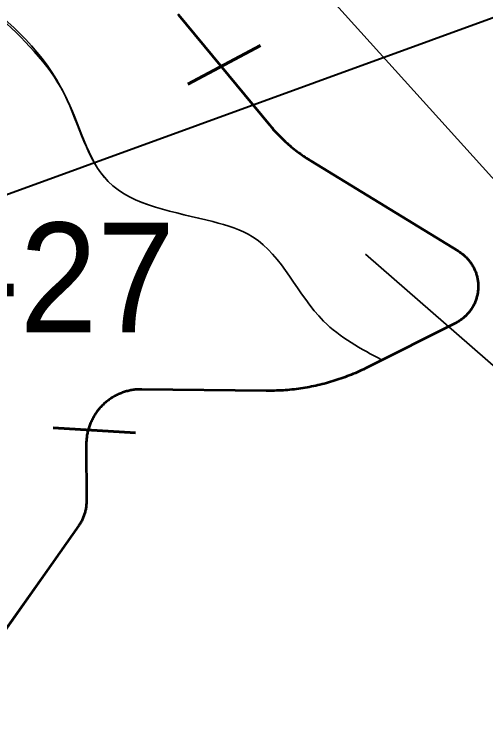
# Model space of a CAD drawing. Extents: x 553962 to 842807, y 8883888 to 9032388.
# Drawn here: x 606239 to 607955, y 8964622 to 8967254 of the extents above; entities that cross this region are included whole.
import ezdxf

# ---------------------------------------------------------------- set-up
doc = ezdxf.new("R2010")
doc.units = 0
doc.header["$LTSCALE"] = 150
for name, color, linetype, lineweight in [('12', 7, 'Continuous', 25), ('20', 7, 'Continuous', 35), ('40', 7, 'Continuous', 60), ('60', 7, 'Continuous', 53), ('9', 7, 'Continuous', 90)]:
    doc.layers.add(name, color=color, linetype=linetype, lineweight=lineweight)

msp = doc.modelspace()

# ---------------------------------------------------------------- linework, layer by layer
at = {"layer": '12', "lineweight": 40}
msp.add_lwpolyline([(593118.3, 8961975.5), (594700.8, 8962547.5), (600985.5, 8964722.4), (602091.6, 8965119.9), (602697.1, 8965318.9), (609861, 8967928.7)], dxfattribs=at)
at = {"layer": '20'}
for p, q in [((607577.4, 8965994.3), (607580.1, 8965995.7)), ((607578.4, 8965994.8), (607577.4, 8965994.3)), ((607578.4, 8965994.8), (607577.4, 8965994.3))]:
    msp.add_line(p, q, dxfattribs=at)
for points in [[(607187.4, 8966829.2), (607182.8, 8966834.3), (607178.2, 8966839.6), (607173.7, 8966844.8), (607169.3, 8966850.1), (607169.3, 8966850.1), (606836.8, 8967252.7), (606836.8, 8967252.7), (606835.3, 8967254.6)], [(607898, 8966173.2), (607900, 8966176), (607902, 8966178.8), (607903.9, 8966181.7), (607905.8, 8966184.6), (607907.5, 8966187.6), (607909.2, 8966190.6), (607910.9, 8966193.7), (607912.5, 8966196.8), (607913.9, 8966199.9), (607915.4, 8966203), (607916.7, 8966206.2), (607918, 8966209.5), (607919.2, 8966212.7), (607920.3, 8966216), (607921.3, 8966219.3), (607922.3, 8966222.6), (607923.2, 8966226), (607924, 8966229.3), (607924.8, 8966232.7), (607925.4, 8966236.1), (607926, 8966239.5), (607926.5, 8966242.9), (607926.9, 8966246.4), (607927.3, 8966249.8), (607927.6, 8966253.3), (607927.7, 8966256.7), (607927.8, 8966260.2), (607927.9, 8966263.7), (607927.8, 8966267.1), (607927.7, 8966270.6), (607927.5, 8966274.1), (607927.2, 8966277.5), (607926.8, 8966280.9), (607926.3, 8966284.4), (607925.8, 8966287.8), (607925.2, 8966291.2), (607924.5, 8966294.6), (607923.7, 8966298), (607922.9, 8966301.3), (607921.9, 8966304.7), (607920.9, 8966308), (607919.9, 8966311.3), (607918.7, 8966314.6), (607917.5, 8966317.8), (607916.2, 8966321), (607914.8, 8966324.2), (607913.3, 8966327.3), (607911.8, 8966330.4), (607910.2, 8966333.5), (607908.6, 8966336.6), (607906.8, 8966339.6), (607905, 8966342.5), (607903.2, 8966345.4), (607901.2, 8966348.3), (607899.2, 8966351.1), (607897.2, 8966353.9), (607895, 8966356.6), (607892.8, 8966359.3), (607890.6, 8966361.9), (607888.3, 8966364.5), (607885.9, 8966367), (607883.5, 8966369.5), (607881, 8966371.9), (607878.4, 8966374.3), (607875.8, 8966376.6), (607873.2, 8966378.8), (607870.5, 8966381), (607867.7, 8966383.1), (607864.9, 8966385.1), (607862.1, 8966387.1), (607859.2, 8966389), (607856.3, 8966390.8), (607856.3, 8966390.8), (607318.3, 8966720.7), (607318.3, 8966720.7), (607314.7, 8966723), (607308.8, 8966726.7), (607303, 8966730.4), (607297.2, 8966734.2), (607291.5, 8966738.1), (607285.8, 8966742.1), (607280.2, 8966746.1), (607274.6, 8966750.2), (607269, 8966754.4), (607263.5, 8966758.6), (607258.1, 8966762.9), (607252.7, 8966767.2), (607247.3, 8966771.7), (607242.1, 8966776.1), (607236.8, 8966780.7), (607231.6, 8966785.2), (607226.5, 8966789.9), (607221.4, 8966794.6), (607216.4, 8966799.4), (607211.4, 8966804.2), (607206.5, 8966809.1), (607201.7, 8966814), (607196.8, 8966819), (607192.1, 8966824.1), (607187.4, 8966829.2)], [(607580.1, 8965995.7), (607845.2, 8966129), (607845.4, 8966129), (607848.5, 8966130.6), (607851.5, 8966132.3), (607854.5, 8966134), (607857.5, 8966135.8), (607860.4, 8966137.7), (607863.2, 8966139.7), (607866.1, 8966141.7), (607868.8, 8966143.7), (607871.6, 8966145.8), (607874.2, 8966148.1), (607876.9, 8966150.3), (607879.5, 8966152.6), (607882, 8966155), (607884.4, 8966157.4), (607886.8, 8966159.9), (607889.2, 8966162.5), (607891.5, 8966165.1), (607893.7, 8966167.7), (607895.9, 8966170.4), (607898, 8966173.2)], [(606592.8, 8965856.2), (606596.2, 8965858.3), (606599.6, 8965860.4), (606603.1, 8965862.3), (606606.6, 8965864.3), (606610.2, 8965866.1), (606613.8, 8965867.9), (606617.4, 8965869.6), (606621, 8965871.2), (606624.7, 8965872.7), (606628.4, 8965874.2), (606632.2, 8965875.6), (606636, 8965877), (606639.8, 8965878.2), (606643.6, 8965879.4), (606647.4, 8965880.5), (606651.3, 8965881.5), (606655.2, 8965882.4), (606659.1, 8965883.3), (606663, 8965884.1), (606666.9, 8965884.8), (606670.9, 8965885.4), (606674.8, 8965886), (606678.8, 8965886.5), (606682.8, 8965886.8), (606686.8, 8965887.2), (606690.8, 8965887.4), (606694.8, 8965887.6), (606698.8, 8965887.6), (606702.8, 8965887.6), (607155.3, 8965882.3), (607161.3, 8965882.2), (607169.3, 8965882.2), (607177.3, 8965882.3), (607185.3, 8965882.5), (607193.3, 8965882.8), (607201.3, 8965883.1), (607209.3, 8965883.5), (607217.3, 8965884), (607225.3, 8965884.5), (607233.2, 8965885.2), (607241.2, 8965885.9), (607249.2, 8965886.7), (607257.1, 8965887.6), (607265.1, 8965888.6), (607273, 8965889.6), (607280.9, 8965890.7), (607288.8, 8965891.9), (607296.7, 8965893.2), (607304.6, 8965894.6), (607312.5, 8965896), (607320.3, 8965897.5), (607328.2, 8965899.1), (607336, 8965900.8), (607343.8, 8965902.6), (607351.6, 8965904.4), (607359.4, 8965906.3), (607367.1, 8965908.3), (607374.8, 8965910.3), (607382.5, 8965912.5), (607390.2, 8965914.7), (607397.9, 8965917), (607405.5, 8965919.4), (607413.2, 8965921.8), (607420.7, 8965924.3), (607428.3, 8965926.9), (607435.8, 8965929.6), (607443.4, 8965932.3), (607450.8, 8965935.2), (607458.3, 8965938.1), (607465.7, 8965941), (607473.1, 8965944.1), (607480.5, 8965947.2), (607487.8, 8965950.4), (607495.1, 8965953.7), (607502.4, 8965957), (607509.6, 8965960.4), (607516.8, 8965963.9), (607524, 8965967.5), (607578.4, 8965994.8)], [(606592.8, 8965856.2), (606596.2, 8965858.3), (606599.6, 8965860.4), (606603.1, 8965862.3), (606606.6, 8965864.3), (606610.2, 8965866.1), (606613.8, 8965867.9), (606617.4, 8965869.6), (606621, 8965871.2), (606624.7, 8965872.7), (606628.4, 8965874.2), (606632.2, 8965875.6), (606636, 8965877), (606639.8, 8965878.2), (606643.6, 8965879.4), (606647.4, 8965880.5), (606651.3, 8965881.5), (606655.2, 8965882.4), (606659.1, 8965883.3), (606663, 8965884.1), (606666.9, 8965884.8), (606670.9, 8965885.4), (606674.8, 8965886), (606678.8, 8965886.5), (606682.8, 8965886.8), (606686.8, 8965887.2), (606690.8, 8965887.4), (606694.8, 8965887.6), (606698.8, 8965887.6), (606702.8, 8965887.6), (607155.3, 8965882.3), (607161.3, 8965882.2), (607169.3, 8965882.2), (607177.3, 8965882.3), (607185.3, 8965882.5), (607193.3, 8965882.8), (607201.3, 8965883.1), (607209.3, 8965883.5), (607217.3, 8965884), (607225.3, 8965884.5), (607233.2, 8965885.2), (607241.2, 8965885.9), (607249.2, 8965886.7), (607257.1, 8965887.6), (607265.1, 8965888.6), (607273, 8965889.6), (607280.9, 8965890.7), (607288.8, 8965891.9), (607296.7, 8965893.2), (607304.6, 8965894.6), (607312.5, 8965896), (607320.3, 8965897.5), (607328.2, 8965899.1), (607336, 8965900.8), (607343.8, 8965902.6), (607351.6, 8965904.4), (607359.4, 8965906.3), (607367.1, 8965908.3), (607374.8, 8965910.3), (607382.5, 8965912.5), (607390.2, 8965914.7), (607397.9, 8965917), (607405.5, 8965919.4), (607413.2, 8965921.8), (607420.7, 8965924.3), (607428.3, 8965926.9), (607435.8, 8965929.6), (607443.4, 8965932.3), (607450.8, 8965935.2), (607458.3, 8965938.1), (607465.7, 8965941), (607473.1, 8965944.1), (607480.5, 8965947.2), (607487.8, 8965950.4), (607495.1, 8965953.7), (607502.4, 8965957), (607509.6, 8965960.4), (607516.8, 8965963.9), (607524, 8965967.5), (607578.4, 8965994.8)], [(606201.6, 8965007), (606473.4, 8965391.8), (606473.4, 8965391.8), (606474.8, 8965393.8), (606476.7, 8965396.7), (606478.6, 8965399.6), (606480.4, 8965402.6), (606482.1, 8965405.6), (606483.7, 8965408.7), (606485.3, 8965411.7), (606486.8, 8965414.9), (606488.2, 8965418), (606489.6, 8965421.2), (606490.9, 8965424.4), (606492.1, 8965427.7), (606493.2, 8965430.9), (606494.3, 8965434.2), (606495.2, 8965437.6), (606496.1, 8965440.9), (606497, 8965444.3), (606497.7, 8965447.7), (606498.4, 8965451.1), (606499, 8965454.5), (606499.5, 8965457.9), (606499.9, 8965461.3), (606500.3, 8965464.8), (606500.5, 8965468.2), (606500.7, 8965471.7), (606500.8, 8965475.2), (606500.9, 8965478.6), (606500.9, 8965478.6), (606500.4, 8965687.2), (606500.4, 8965688.1), (606500.5, 8965692.1), (606500.6, 8965696.1), (606500.8, 8965700.1), (606501.1, 8965704.1), (606501.5, 8965708.1), (606501.9, 8965712.1), (606502.5, 8965716), (606503.1, 8965720), (606503.8, 8965723.9), (606504.5, 8965727.9), (606505.4, 8965731.8), (606506.3, 8965735.7), (606507.3, 8965739.5), (606508.4, 8965743.4), (606509.5, 8965747.2), (606510.8, 8965751), (606512.1, 8965754.8), (606513.4, 8965758.6), (606514.9, 8965762.3), (606516.4, 8965766), (606518, 8965769.7), (606519.7, 8965773.3), (606521.5, 8965776.9), (606523.3, 8965780.4), (606525.2, 8965784), (606527.1, 8965787.5), (606529.2, 8965790.9), (606531.2, 8965794.3), (606533.4, 8965797.7), (606535.7, 8965801), (606538, 8965804.2), (606540.3, 8965807.5), (606542.8, 8965810.7), (606545.2, 8965813.8), (606547.8, 8965816.9), (606550.4, 8965819.9), (606553.1, 8965822.9), (606555.8, 8965825.8), (606558.6, 8965828.7), (606561.5, 8965831.5), (606564.4, 8965834.2), (606567.3, 8965836.9), (606570.3, 8965839.5), (606573.4, 8965842.1), (606576.5, 8965844.6), (606579.7, 8965847.1), (606582.9, 8965849.4), (606586.2, 8965851.8), (606589.5, 8965854), (606592.8, 8965856.2)], [(606201.6, 8965007), (606473.4, 8965391.8), (606473.4, 8965391.8), (606474.8, 8965393.8), (606476.7, 8965396.7), (606478.6, 8965399.6), (606480.4, 8965402.6), (606482.1, 8965405.6), (606483.7, 8965408.7), (606485.3, 8965411.7), (606486.8, 8965414.9), (606488.2, 8965418), (606489.6, 8965421.2), (606490.9, 8965424.4), (606492.1, 8965427.7), (606493.2, 8965430.9), (606494.3, 8965434.2), (606495.2, 8965437.6), (606496.1, 8965440.9), (606497, 8965444.3), (606497.7, 8965447.7), (606498.4, 8965451.1), (606499, 8965454.5), (606499.5, 8965457.9), (606499.9, 8965461.3), (606500.3, 8965464.8), (606500.5, 8965468.2), (606500.7, 8965471.7), (606500.8, 8965475.2), (606500.9, 8965478.6), (606500.9, 8965478.6), (606500.4, 8965687.2), (606500.4, 8965688.1), (606500.5, 8965692.1), (606500.6, 8965696.1), (606500.8, 8965700.1), (606501.1, 8965704.1), (606501.5, 8965708.1), (606501.9, 8965712.1), (606502.5, 8965716), (606503.1, 8965720), (606503.8, 8965723.9), (606504.5, 8965727.9), (606505.4, 8965731.8), (606506.3, 8965735.7), (606507.3, 8965739.5), (606508.4, 8965743.4), (606509.5, 8965747.2), (606510.8, 8965751), (606512.1, 8965754.8), (606513.4, 8965758.6), (606514.9, 8965762.3), (606516.4, 8965766), (606518, 8965769.7), (606519.7, 8965773.3), (606521.5, 8965776.9), (606523.3, 8965780.4), (606525.2, 8965784), (606527.1, 8965787.5), (606529.2, 8965790.9), (606531.2, 8965794.3), (606533.4, 8965797.7), (606535.7, 8965801), (606538, 8965804.2), (606540.3, 8965807.5), (606542.8, 8965810.7), (606545.2, 8965813.8), (606547.8, 8965816.9), (606550.4, 8965819.9), (606553.1, 8965822.9), (606555.8, 8965825.8), (606558.6, 8965828.7), (606561.5, 8965831.5), (606564.4, 8965834.2), (606567.3, 8965836.9), (606570.3, 8965839.5), (606573.4, 8965842.1), (606576.5, 8965844.6), (606579.7, 8965847.1), (606582.9, 8965849.4), (606586.2, 8965851.8), (606589.5, 8965854), (606592.8, 8965856.2)]]:
    msp.add_lwpolyline(points, dxfattribs=at)
for points in [[(607577.4, 8965994.3), (607364.8, 8966136.7), (607106.1, 8966443.7), (606961.9, 8966499.2), (606580.2, 8966645.2), (606421.3, 8966963.4), (606099.6, 8967319.9), (605728.1, 8967545.6), (605432.4, 8967797.1), (605617.2, 8968388.9), (605136.7, 8968581.2), (604744.8, 8968647.8), (604614.8, 8968757.8)], [(607577.4, 8965994.3), (607364.8, 8966136.7), (607106.1, 8966443.7), (606961.9, 8966499.2), (606580.2, 8966645.2), (606421.3, 8966963.4), (606175.5, 8967254.3)], [(606175.5, 8967254.3), (606421.3, 8966963.4), (606580.2, 8966645.2), (606961.9, 8966499.2), (607106.1, 8966443.7), (607364.8, 8966136.7), (607577.4, 8965994.3)], [(607577.4, 8965994.3), (607364.8, 8966136.7), (607106.1, 8966443.7), (606961.9, 8966499.2), (606580.2, 8966645.2), (606421.3, 8966963.4), (606175.5, 8967254.3)]]:
    msp.add_spline(points, degree=3, dxfattribs=at)
at = {"layer": '40'}
for p, q in [((606869.8, 8967000.5), (607134.5, 8967141.7)), ((606380.2, 8965746.8), (606679.6, 8965728.5))]:
    msp.add_line(p, q, dxfattribs=at)
at = {"layer": '40', "lineweight": 35}
for points in [[(606817.6, 8967946.4), (608284.2, 8966320.4), (610266.1, 8966320.4)], [(607517, 8966380), (608682.8, 8965363.4), (610431.5, 8965363.4)]]:
    msp.add_lwpolyline(points, dxfattribs=at)
at = {"layer": '60'}
for points in [[(606835.3, 8967254.6), (606836.8, 8967252.7), (606836.8, 8967252.7), (607169.3, 8966850.2), (607169.3, 8966850.2), (607173.7, 8966844.8), (607178.2, 8966839.6), (607182.8, 8966834.3), (607187.4, 8966829.2)], [(607187.4, 8966829.2), (607192.1, 8966824.1), (607196.8, 8966819), (607201.7, 8966814), (607206.5, 8966809.1), (607211.4, 8966804.2), (607216.4, 8966799.4), (607221.4, 8966794.6), (607226.5, 8966789.9), (607231.6, 8966785.3), (607236.8, 8966780.7), (607242.1, 8966776.1), (607247.3, 8966771.7), (607252.7, 8966767.2), (607258.1, 8966762.9), (607263.5, 8966758.6), (607269, 8966754.4), (607274.6, 8966750.2), (607280.2, 8966746.1), (607285.8, 8966742.1), (607291.5, 8966738.2), (607297.2, 8966734.2), (607303, 8966730.4), (607308.8, 8966726.7), (607314.7, 8966723), (607318.3, 8966720.7), (607318.3, 8966720.7), (607856.3, 8966390.9), (607856.3, 8966390.9), (607859.2, 8966389), (607862.1, 8966387.1), (607864.9, 8966385.1), (607867.7, 8966383.1), (607870.5, 8966381), (607873.2, 8966378.8), (607875.8, 8966376.6), (607878.4, 8966374.3), (607881, 8966371.9), (607883.5, 8966369.5), (607885.9, 8966367.1), (607888.3, 8966364.5), (607890.6, 8966362), (607892.8, 8966359.3), (607895, 8966356.6), (607897.2, 8966353.9), (607899.2, 8966351.1), (607901.2, 8966348.3), (607903.2, 8966345.4), (607905, 8966342.5), (607906.8, 8966339.6), (607908.6, 8966336.6), (607910.2, 8966333.5), (607911.8, 8966330.5), (607913.3, 8966327.3), (607914.8, 8966324.2), (607916.2, 8966321), (607917.5, 8966317.8), (607918.7, 8966314.6), (607919.9, 8966311.3), (607920.9, 8966308), (607921.9, 8966304.7), (607922.9, 8966301.3), (607923.7, 8966298), (607924.5, 8966294.6), (607925.2, 8966291.2), (607925.8, 8966287.8), (607926.3, 8966284.4), (607926.8, 8966281), (607927.2, 8966277.5), (607927.5, 8966274.1), (607927.7, 8966270.6), (607927.8, 8966267.1), (607927.9, 8966263.7), (607927.8, 8966260.2), (607927.7, 8966256.8), (607927.6, 8966253.3), (607927.3, 8966249.8), (607926.9, 8966246.4), (607926.5, 8966243), (607926, 8966239.5), (607925.4, 8966236.1), (607924.8, 8966232.7), (607924, 8966229.3), (607923.2, 8966226), (607922.3, 8966222.6), (607921.3, 8966219.3), (607920.3, 8966216), (607919.2, 8966212.7), (607918, 8966209.5), (607916.7, 8966206.2), (607915.4, 8966203), (607913.9, 8966199.9), (607912.5, 8966196.8), (607910.9, 8966193.7), (607909.2, 8966190.6), (607907.5, 8966187.6), (607905.8, 8966184.6), (607903.9, 8966181.7), (607902, 8966178.8), (607900, 8966176), (607898, 8966173.2)], [(607898, 8966173.2), (607895.9, 8966170.4), (607893.7, 8966167.7), (607891.5, 8966165.1), (607889.2, 8966162.5), (607886.8, 8966159.9), (607884.4, 8966157.4), (607882, 8966155), (607879.5, 8966152.6), (607876.9, 8966150.3), (607874.2, 8966148.1), (607871.6, 8966145.8), (607868.8, 8966143.7), (607866.1, 8966141.7), (607863.2, 8966139.7), (607860.4, 8966137.7), (607857.5, 8966135.8), (607854.5, 8966134), (607851.5, 8966132.3), (607848.5, 8966130.6), (607845.4, 8966129), (607845.2, 8966129), (607524, 8965967.5), (607516.8, 8965963.9), (607509.6, 8965960.4), (607502.4, 8965957), (607495.1, 8965953.7), (607487.8, 8965950.4), (607480.5, 8965947.2), (607473.1, 8965944.1), (607465.7, 8965941), (607458.3, 8965938.1), (607450.8, 8965935.2), (607443.4, 8965932.3), (607435.8, 8965929.6), (607428.3, 8965926.9), (607420.7, 8965924.3), (607413.2, 8965921.8), (607405.5, 8965919.4), (607397.9, 8965917), (607390.2, 8965914.7), (607382.5, 8965912.5), (607374.8, 8965910.3), (607367.1, 8965908.3), (607359.4, 8965906.3), (607351.6, 8965904.4), (607343.8, 8965902.6), (607336, 8965900.8), (607328.2, 8965899.1), (607320.3, 8965897.5), (607312.5, 8965896), (607304.6, 8965894.6), (607296.7, 8965893.2), (607288.8, 8965891.9), (607280.9, 8965890.7), (607273, 8965889.6), (607265.1, 8965888.6), (607257.1, 8965887.6), (607249.2, 8965886.7), (607241.2, 8965885.9), (607233.2, 8965885.2), (607225.3, 8965884.5), (607217.3, 8965884), (607209.3, 8965883.5), (607201.3, 8965883.1), (607193.3, 8965882.8), (607185.3, 8965882.5), (607177.3, 8965882.3), (607169.3, 8965882.2), (607161.3, 8965882.2), (607155.3, 8965882.3), (606702.8, 8965887.6), (606698.8, 8965887.6), (606694.8, 8965887.6), (606690.8, 8965887.4), (606686.8, 8965887.2), (606682.8, 8965886.8), (606678.8, 8965886.5), (606674.8, 8965886), (606670.9, 8965885.4), (606666.9, 8965884.8), (606663, 8965884.1), (606659.1, 8965883.3), (606655.2, 8965882.4), (606651.3, 8965881.5), (606647.4, 8965880.5), (606643.6, 8965879.4), (606639.8, 8965878.2), (606636, 8965877), (606632.2, 8965875.6), (606628.4, 8965874.2), (606624.7, 8965872.7), (606621, 8965871.2), (606617.4, 8965869.6), (606613.8, 8965867.9), (606610.2, 8965866.1), (606606.6, 8965864.3), (606603.1, 8965862.3), (606599.6, 8965860.4), (606596.2, 8965858.3), (606592.8, 8965856.2)], [(606592.8, 8965856.2), (606589.5, 8965854), (606586.2, 8965851.8), (606582.9, 8965849.4), (606579.7, 8965847.1), (606576.5, 8965844.6), (606573.4, 8965842.1), (606570.3, 8965839.5), (606567.3, 8965836.9), (606564.4, 8965834.2), (606561.5, 8965831.5), (606558.6, 8965828.7), (606555.8, 8965825.8), (606553.1, 8965822.9), (606550.4, 8965819.9), (606547.8, 8965816.9), (606545.2, 8965813.8), (606542.8, 8965810.7), (606540.3, 8965807.5), (606538, 8965804.2), (606535.7, 8965801), (606533.4, 8965797.7), (606531.2, 8965794.3), (606529.2, 8965790.9), (606527.1, 8965787.5), (606525.2, 8965784), (606523.3, 8965780.4), (606521.5, 8965776.9), (606519.7, 8965773.3), (606518, 8965769.7), (606516.4, 8965766), (606514.9, 8965762.3), (606513.4, 8965758.6), (606512.1, 8965754.8), (606510.8, 8965751), (606509.5, 8965747.2), (606508.4, 8965743.4), (606507.3, 8965739.5), (606506.3, 8965735.7), (606505.4, 8965731.8), (606504.5, 8965727.9), (606503.8, 8965723.9), (606503.1, 8965720), (606502.5, 8965716), (606501.9, 8965712.1), (606501.5, 8965708.1), (606501.1, 8965704.1), (606500.8, 8965700.1), (606500.6, 8965696.1), (606500.5, 8965692.1), (606500.4, 8965688.1), (606500.4, 8965687.2), (606500.9, 8965478.6), (606500.9, 8965478.6), (606500.8, 8965475.2), (606500.7, 8965471.7), (606500.5, 8965468.2), (606500.3, 8965464.8), (606499.9, 8965461.3), (606499.5, 8965457.9), (606499, 8965454.5), (606498.4, 8965451.1), (606497.7, 8965447.7), (606497, 8965444.3), (606496.1, 8965440.9), (606495.2, 8965437.6), (606494.3, 8965434.2), (606493.2, 8965430.9), (606492.1, 8965427.7), (606490.9, 8965424.4), (606489.6, 8965421.2), (606488.2, 8965418), (606486.8, 8965414.9), (606485.3, 8965411.7), (606483.7, 8965408.7), (606482.1, 8965405.6), (606480.4, 8965402.6), (606478.6, 8965399.6), (606476.7, 8965396.7), (606474.8, 8965393.8), (606473.4, 8965391.8), (606473.4, 8965391.8), (606154.7, 8964940.6)]]:
    msp.add_lwpolyline(points, dxfattribs=at)
at = {"layer": '9'}
for points in [[(607019.9, 8987628.8), (608117.9, 8987072.5), (609319, 8986220.3), (609831, 8985717.6), (610444.6, 8985240.9), (611083, 8984865.7), (611314.6, 8984437), (611367.4, 8984108.2), (611371.5, 8983424.7), (611351.3, 8982538.5), (611228.8, 8981727.5), (611158.3, 8980739.6), (611137.7, 8979929.4), (611547.1, 8979552.5), (611828.5, 8979301.3), (612340.6, 8978773.3), (612648.8, 8978294.5), (612832.8, 8977308.5), (612940.5, 8976321.9), (612949.5, 8974803), (612829.3, 8973612.2), (613105.4, 8971372.7), (613572.8, 8968712.3), (614200.8, 8967292.3), (614110, 8965907), (613645.9, 8964639.4)], [(592698.5, 8977198.4), (599903.5, 8973292.7), (608459.2, 8968138.2), (612674.8, 8965332.6), (616842, 8962096.4), (620005, 8958671.2), (621134, 8957974.7), (621473.4, 8956805.3), (621586.2, 8956597.5)]]:
    msp.add_spline(points, degree=3, dxfattribs=at)

# ---------------------------------------------------------------- texts
at = {"layer": '40', "width": 0.95}
msp.add_text('BU-27', height=400, dxfattribs=at).set_placement((605383, 8966095.5))

doc.saveas('drawing.dxf')
